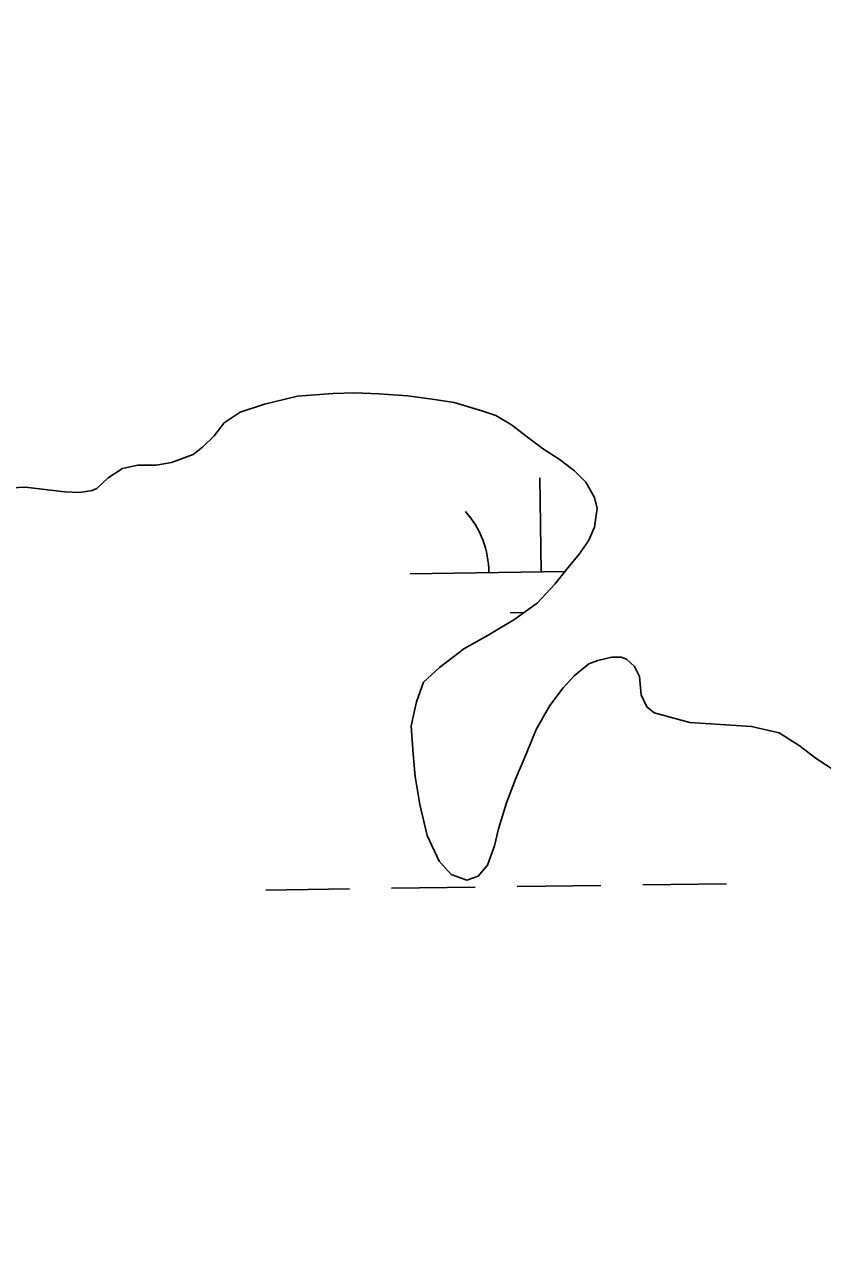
# Model space of a CAD drawing. Extents: x 3767014 to 3805179, y 361544 to 387384.
# Drawn here: x 3789807 to 3790111.6, y 367853.1 to 368323.7 of the extents above; entities that cross this region are included whole.
import ezdxf

# ---------------------------------------------------------------- set-up
doc = ezdxf.new("R2010")
doc.units = 0
for name, color, linetype in [('V-RIVR-EDGE', 7, 'Continuous'), ('V-TOPO-SHOR', 7, 'Continuous'), ('V-WETL-SWMP', 7, 'Continuous')]:
    doc.layers.add(name, color=color, linetype=linetype)

msp = doc.modelspace()

# ---------------------------------------------------------------- linework, layer by layer
at = {"layer": 'V-RIVR-EDGE'}
msp.add_spline([(3785266.865, 377529.211), (3785342.8, 377494.248), (3785391.258, 377467.439), (3785439.72, 377442.249), (3785475.246, 377418.707), (3785525.316, 377389.469), (3785575.383, 377359.422), (3785621.413, 377331.811), (3785722.351, 377269.288), (3785796.661, 377231.094), (3785852.385, 377199.415), (3785928.324, 377166.069), (3785964.678, 377149.804), (3786028.506, 377124.576), (3786060.018, 377113.175), (3786092.316, 377092.068), (3786117.34, 377073.405), (3786135.083, 377053.143), (3786154.458, 377039.347), (3786176.258, 377024.735), (3786206.946, 377006.867), (3786256.211, 376979.248), (3786328.098, 376942.677), (3786374.949, 376919.917), (3786491.265, 376862.208), (3786553.467, 376833.749), (3786619.713, 376805.279), (3786729.589, 376759.718), (3786796.656, 376736.099), (3786845.136, 376718.187), (3786867.767, 376712.469), (3787003.51, 376661.992), (3787089.16, 376631.048), (3787163.496, 376603.367), (3787230.559, 376578.13), (3787257.223, 376568.359), (3787300.044, 376551.27), (3787354.992, 376532.533), (3787409.127, 376512.181), (3787544.074, 376466.558), (3787612.756, 376442.126), (3787657.197, 376425.841), (3787730.724, 376398.162), (3787781.63, 376380.244), (3787834.96, 376361.511), (3787891.524, 376341.961), (3787940, 376322.432), (3787998.976, 376297.215), (3788050.697, 376281.721), (3788117.768, 376259.719), (3788176.757, 376240.164), (3788221.198, 376223.879), (3788259.981, 376209.226), (3788406.252, 376164.383), (3788541.215, 376125.23), (3788606.67, 376104.041), (3788679.39, 376077.173), (3788748.889, 376055.974), (3788871.693, 376005.528), (3788969.454, 375966.467), (3789047.013, 375933.926), (3789119.723, 375903.014), (3789155.253, 375881.09), (3789182.716, 375867.274), (3789214.225, 375854.256), (3789257.04, 375834.74), (3789281.286, 375828.21), (3789303.105, 375821.686), (3789328.955, 375809.491), (3789367.724, 375789.177), (3789414.577, 375767.225), (3789468.708, 375745.255), (3789509.105, 375728.981), (3789555.157, 375710.266), (3789585.849, 375694.015), (3789620.578, 375675.328), (3789681.97, 375646.062), (3789753.859, 375610.3), (3789792.633, 375591.603), (3789842.712, 375566.408), (3789897.64, 375539.584), (3789938.019, 375516.03), (3789968.727, 375506.25), (3790004.289, 375497.265), (3790030.972, 375494.773), (3790047.128, 375487.455), (3790077.007, 375469.589), (3790124.633, 375433.077), (3790192.442, 375382.768), (3790252.165, 375332.478), (3790290.91, 375302.459), (3790337.741, 375271.611), (3790406.357, 375220.491), (3790469.329, 375175.855), (3790570.248, 375106.054), (3790647.751, 375050.868), (3790691.367, 375028.115), (3790744.667, 374997.251), (3790806.838, 374955.852), (3790873.863, 374915.249), (3790932, 374877.903), (3791002.231, 374825.97), (3791052.265, 374782.175), (3791082.927, 374753.793), (3791131.331, 374705.149), (3791170.05, 374664.616), (3791192.631, 374638.681), (3791220.891, 374620.01), (3791288.67, 374557.569), (3791322.577, 374533.223), (3791362.944, 374504.817), (3791396.042, 374480.473), (3791434.785, 374449.645), (3791482.407, 374411.517), (3791534.052, 374365.291), (3791646.192, 374254.216), (3791707.514, 374196.644), (3791738.968, 374161.791), (3791773.65, 374123.694), (3791803.497, 374092.888), (3791829.321, 374070.18), (3791830.912, 374059.662), (3791837.316, 374032.958), (3791849.409, 374017.562), (3791884.123, 373992.405), (3791930.977, 373971.262), (3791954.393, 373955.838), (3791993.134, 373924.202), (3792026.979, 373874.785), (3792047.912, 373836.722), (3792063.186, 373799.482), (3792086.509, 373746.857), (3792112.249, 373690.181), (3792141.261, 373648.864), (3792158.993, 373624.558), (3792177.552, 373607.528), (3792214.702, 373586.409), (3792255.083, 373563.665), (3792301.119, 373538.48), (3792346.34, 373510.871), (3792382.671, 373485.71), (3792422.225, 373455.689), (3792479.537, 373411.875), (3792548.144, 373356.711), (3792619.168, 373298.307), (3792672.431, 373252.077), (3792709.534, 373212.357), (3792750.656, 373162.113), (3792839.385, 373068.08), (3792888.572, 373008.92), (3792945.027, 372945.699), (3792999.062, 372884.91), (3793053.898, 372820.884), (3793149.89, 372720.363), (3793208.761, 372653.092), (3793261.195, 372598.777), (3793315.232, 372538.796), (3793358.792, 372493.399), (3793409.592, 372432.618), (3793462.809, 372367.787), (3793498.283, 372323.219), (3793536.997, 372280.26), (3793578.124, 372232.443), (3793604.724, 372196.792), (3793668.438, 372125.466), (3793703.128, 372090.604), (3793760.41, 372034.66), (3793806.384, 371984.404), (3793839.438, 371942.268), (3793939.427, 371823.136), (3793981.333, 371763.186), (3794029.674, 371688.662), (3794050.609, 371651.408), (3794073.177, 371620.62), (3794178.796, 371488.535), (3794237.625, 371404.28), (3794268.243, 371358.106), (3794301.293, 371314.353), (3794332.724, 371269.794), (3794395.613, 371192), (3794429.476, 371149.862), (3794472.201, 371093.953), (3794523.788, 371024.274), (3794601.175, 370922.181), (3794640.679, 370871.942), (3794687.421, 370805.509), (3794733.389, 370752.828), (3794829.339, 370635.323), (3794895.463, 370557.521), (3794959.948, 370470.826), (3795013.158, 370403.569), (3795070.394, 370329.023), (3795159.854, 370203.448), (3795225.98, 370126.454), (3795296.13, 370041.363), (3795379.18, 369940.065), (3795459.001, 369841.201), (3795508.163, 369772.337), (3795554.103, 369708.333), (3795661.315, 369566.538), (3795715.338, 369500.897), (3795762.105, 369444.169), (3795798.366, 369390.703), (3795915.247, 369234.327), (3795963.601, 369165.465), (3796028.082, 369077.153), (3796043.387, 369052.853), (3796054.672, 369037.459), (3796077.242, 369007.48), (3796148.213, 368927.239), (3796183.677, 368878.627), (3796226.382, 368814.631), (3796275.531, 368740.105), (3796314.222, 368688.25), (3796353.714, 368633.158), (3796401.268, 368567.533), (3796456.873, 368487.33), (3796513.292, 368409.551), (3796545.533, 368365.8), (3796626.113, 368246.716), (3796670.449, 368188.377), (3796704.298, 368140.578), (3796751.041, 368074.145), (3796787.308, 368023.105), (3796838.907, 367958.278), (3796844.528, 367942.09), (3796845.295, 367925.104), (3796846.094, 367921.059), (3796852.559, 367919.425), (3796863.071, 367918.59), (3796875.166, 367904.003), (3796903.398, 367874.01), (3796931.629, 367844.017), (3796952.579, 367812.424), (3796982.392, 367767.87), (3797007.371, 367730.606), (3797037.194, 367690.095), (3797062.185, 367657.684), (3797075.869, 367631.77), (3797095.223, 367609.078), (3797126.665, 367569.372), (3797156.484, 367527.244), (3797212.099, 367451.085), (3797254.808, 367388.706), (3797302.183, 367327.228)], degree=3, dxfattribs=at)
at = {"layer": 'V-TOPO-SHOR'}
for points in [[(3789801.678, 368146.75), (3789807.331, 368146.994), (3789815.805, 368145.952), (3789822.228, 368145.167), (3789827.878, 368144.901), (3789832.763, 368145.661), (3789834.561, 368146.429), (3789838.938, 368150.531), (3789844.338, 368154.117), (3789850.251, 368155.389), (3789857.187, 368155.376), (3789863.098, 368156.392), (3789871.327, 368159.458), (3789874.927, 368162.278), (3789879.304, 368166.636), (3789883.166, 368171.511), (3789889.341, 368175.609), (3789898.596, 368178.675), (3789911.189, 368181.732), (3789924.808, 368182.734), (3789933.031, 368182.973), (3789942.28, 368182.699), (3789953.325, 368181.906), (3789962.569, 368180.604), (3789971.046, 368179.301), (3789981.573, 368176.198), (3789986.965, 368174.39), (3789992.867, 368170.782), (3789999.024, 368166.145), (3790005.18, 368161.508), (3790011.082, 368157.644), (3790016.983, 368153.265), (3790021.341, 368148.888), (3790024.669, 368142.974), (3790025.689, 368138.859), (3790024.646, 368131.669), (3790022.326, 368126.534), (3790018.717, 368121.404), (3790014.597, 368116.274), (3790009.448, 368109.862), (3790002.753, 368102.681), (3789993.748, 368096.275), (3789983.975, 368090.385), (3789974.716, 368085.265), (3789965.453, 368078.089), (3789959.276, 368072.451), (3789956.691, 368065.004), (3789954.619, 368055.76), (3789955.368, 368044.969), (3789956.122, 368036.488), (3789957.9, 368025.695), (3789960.701, 368013.872), (3789965.307, 368004.101), (3789969.922, 367998.952), (3789975.828, 367996.886), (3789980.196, 367998.42), (3789983.803, 368002.522), (3789986.385, 368009.968), (3789987.94, 368016.389), (3789991.043, 368026.402), (3789994.399, 368035.386), (3789998.786, 368045.655), (3790002.401, 368054.381), (3790007.558, 368063.622), (3790012.708, 368070.29), (3790016.829, 368074.906), (3790022.49, 368079.521), (3790025.832, 368080.799), (3790031.23, 368082.072), (3790034.827, 368082.064), (3790036.881, 368081.29), (3790039.957, 368078.458)], [(3790039.957, 368078.458), (3790041.749, 368074.601), (3790042.505, 368067.663), (3790044.553, 368063.034), (3790047.373, 368060.718), (3790060.982, 368057.093), (3790084.616, 368055.506), (3790095.144, 368053.173), (3790102.843, 368048.276), (3790109.255, 368043.382), (3790116.696, 368038.487), (3790124.65, 368033.076), (3790130.038, 368030.24), (3790137.489, 368029.453), (3790146.484, 368031.235), (3790155.481, 368034.557), (3790162.681, 368038.141), (3790170.163, 368041.522)]]:
    msp.add_lwpolyline(points, dxfattribs=at)
at = {"layer": 'V-WETL-SWMP'}
for p, q in [((3789889.341, 368175.609), (3789898.596, 368178.674)), ((3789898.596, 368178.674), (3789911.19, 368181.732)), ((3789911.19, 368181.732), (3789924.809, 368182.733)), ((3789924.809, 368182.733), (3789933.03, 368182.974)), ((3789933.03, 368182.974), (3789942.279, 368182.699)), ((3789942.279, 368182.699), (3789953.324, 368181.906)), ((3789953.324, 368181.906), (3789962.57, 368180.603)), ((3789962.57, 368180.603), (3789971.046, 368179.302)), ((3789971.046, 368179.302), (3789981.573, 368176.199)), ((3789883.167, 368171.51), (3789889.341, 368175.609)), ((3789981.573, 368176.199), (3789986.965, 368174.39)), ((3789986.965, 368174.39), (3789992.867, 368170.782)), ((3789879.304, 368166.637), (3789883.167, 368171.51)), ((3789992.867, 368170.782), (3789999.023, 368166.145)), ((3789874.928, 368162.278), (3789879.304, 368166.637)), ((3789999.023, 368166.145), (3790005.18, 368161.509)), ((3789871.326, 368159.459), (3789874.928, 368162.278)), ((3790005.18, 368161.509), (3790011.082, 368157.643)), ((3789844.339, 368154.116), (3789850.251, 368155.389)), ((3789850.251, 368155.389), (3789857.187, 368155.376)), ((3789857.187, 368155.376), (3789863.098, 368156.392)), ((3789863.098, 368156.392), (3789871.326, 368159.459)), ((3790011.082, 368157.643), (3790016.982, 368153.264)), ((3789834.562, 368146.428), (3789838.937, 368150.53)), ((3789838.937, 368150.53), (3789844.339, 368154.116)), ((3790004.248, 368114.596), (3790003.748, 368150.593)), ((3790016.982, 368153.264), (3790021.341, 368148.888)), ((3789801.678, 368146.75), (3789807.33, 368146.995)), ((3789807.33, 368146.995), (3789815.806, 368145.951)), ((3789815.806, 368145.951), (3789822.227, 368145.168)), ((3789827.879, 368144.9), (3789832.762, 368145.661)), ((3789832.762, 368145.661), (3789834.562, 368146.428)), ((3790021.341, 368148.888), (3790024.669, 368142.973)), ((3789822.227, 368145.168), (3789827.879, 368144.9)), ((3790024.669, 368142.973), (3790025.689, 368138.86)), ((3790025.689, 368138.86), (3790024.647, 368131.669)), ((3790024.647, 368131.669), (3790022.325, 368126.535)), ((3790022.325, 368126.535), (3790018.718, 368121.404)), ((3790018.718, 368121.404), (3790014.597, 368116.274)), ((3789954.253, 368113.902), (3790013.351, 368114.723)), ((3790014.597, 368116.274), (3790009.447, 368109.861)), ((3790009.447, 368109.861), (3790002.753, 368102.681)), ((3789992.464, 368099), (3789997.68, 368099.073)), ((3790002.753, 368102.681), (3789993.748, 368096.276)), ((3789993.748, 368096.276), (3789983.974, 368090.386)), ((3789983.974, 368090.386), (3789974.715, 368085.266)), ((3789974.715, 368085.266), (3789965.453, 368078.09)), ((3790022.49, 368079.52), (3790025.832, 368080.798)), ((3790025.832, 368080.798), (3790031.23, 368082.072)), ((3790031.23, 368082.072), (3790034.826, 368082.065)), ((3790034.826, 368082.065), (3790036.88, 368081.29)), ((3790036.88, 368081.29), (3790039.957, 368078.458)), ((3789965.453, 368078.09), (3789959.276, 368072.45)), ((3790012.709, 368070.29), (3790016.828, 368074.907)), ((3790016.828, 368074.907), (3790022.49, 368079.52)), ((3790039.957, 368078.458), (3790041.748, 368074.601)), ((3789959.276, 368072.45), (3789956.692, 368065.005)), ((3790007.558, 368063.621), (3790012.709, 368070.29)), ((3790041.748, 368074.601), (3790042.505, 368067.663)), ((3790042.505, 368067.663), (3790044.552, 368063.034)), ((3789956.692, 368065.005), (3789954.618, 368055.76)), ((3790002.401, 368054.382), (3790007.558, 368063.621)), ((3790044.552, 368063.034), (3790047.373, 368060.717)), ((3790047.373, 368060.717), (3790060.982, 368057.093)), ((3790060.982, 368057.093), (3790084.615, 368055.506)), ((3789954.618, 368055.76), (3789955.368, 368044.969)), ((3789998.787, 368045.654), (3790002.401, 368054.382)), ((3790084.615, 368055.506), (3790095.144, 368053.173)), ((3790095.144, 368053.173), (3790102.842, 368048.276)), ((3790102.842, 368048.276), (3790109.255, 368043.382)), ((3789955.368, 368044.969), (3789956.122, 368036.489)), ((3789994.4, 368035.386), (3789998.787, 368045.654)), ((3790109.255, 368043.382), (3790116.696, 368038.487)), ((3789956.122, 368036.489), (3789957.899, 368025.695)), ((3789991.042, 368026.401), (3789994.4, 368035.386)), ((3789957.899, 368025.695), (3789960.702, 368013.872)), ((3789987.94, 368016.388), (3789991.042, 368026.401)), ((3789960.702, 368013.872), (3789965.308, 368004.1)), ((3789986.386, 368009.968), (3789987.94, 368016.388)), ((3789983.802, 368002.522), (3789986.386, 368009.968)), ((3789965.308, 368004.1), (3789969.922, 367998.953)), ((3789980.197, 367998.419), (3789983.802, 368002.522)), ((3789969.922, 367998.953), (3789975.827, 367996.886)), ((3789975.827, 367996.886), (3789980.197, 367998.419)), ((3790043.068, 367995.053), (3790075.065, 367995.498)), ((3789899.082, 367993.053), (3789931.079, 367993.497)), ((3789947.078, 367993.72), (3789979.074, 367994.164)), ((3789995.073, 367994.386), (3790027.07, 367994.831))]:
    msp.add_line(p, q, dxfattribs=at)
msp.add_arc((3789949.004, 368114.304), 35.246, 0.02404, 41.5677, dxfattribs=at)

doc.saveas('drawing.dxf')
